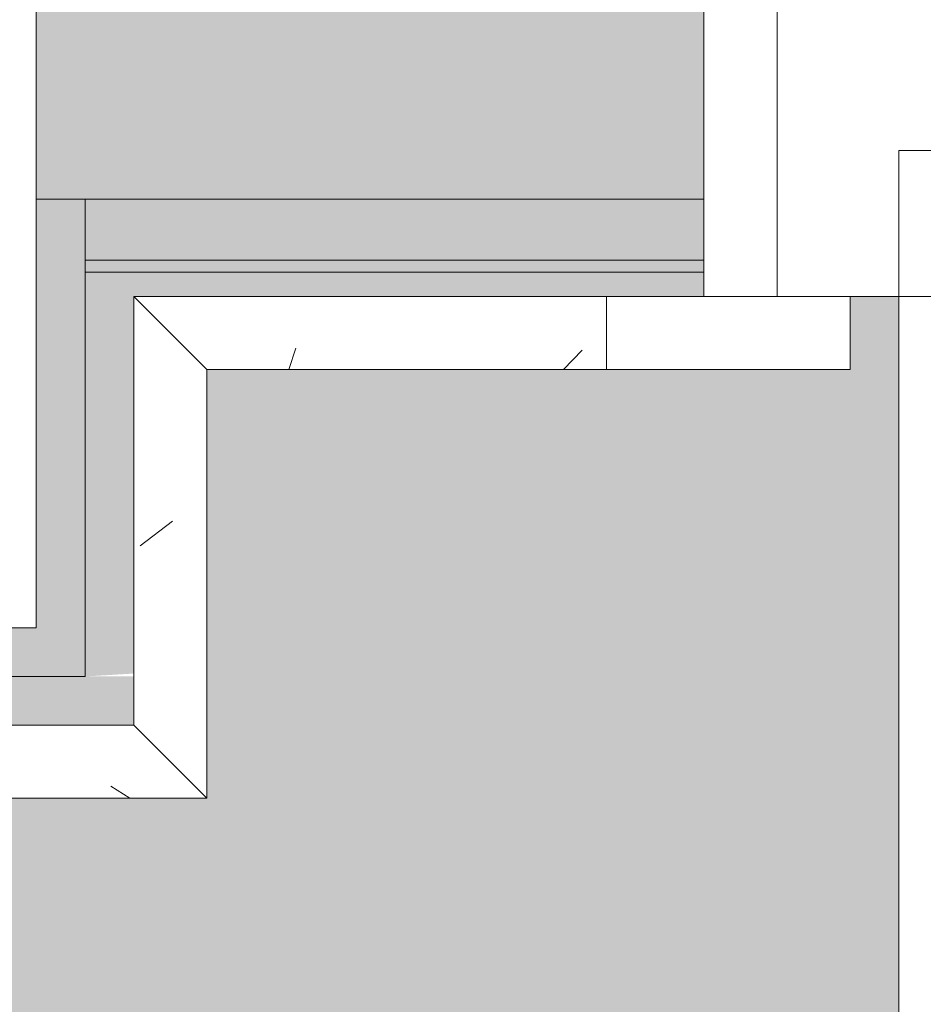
# Model space of a CAD drawing. Header units: millimetres. Extents: x 5980700 to 6194397, y -12939 to 2351883.
# Tile 345 of 587: x 6088121 to 6088306, y -2046 to -1844. Entities that reach past the tile are written whole.
import ezdxf

# ---------------------------------------------------------------- set-up
doc = ezdxf.new("R2010")
doc.units = ezdxf.units.MM
for name, color, linetype, lineweight in [('A-DOOR', 31, 'Continuous', 9), ('A-DOOR-OPNG', 31, 'Continuous', 9), ('A-FLOR-PATT', 8, 'Continuous', 18), ('A-WALL', 113, 'Continuous', 18), ('A-WALL-PATT', 111, 'Continuous', 25)]:
    doc.layers.add(name, color=color, linetype=linetype, lineweight=lineweight)
pattern_1 = [(49.99999999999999, (0, 0), (182.184668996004, -15.93908553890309), [19.05, -209.55]), (355, (0, 0), (-35.24242749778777, 191.0566080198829), [15.24, -167.64]), (100.451, (15.182, -1.328), (146.9425016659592, 175.1166878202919), [16.19, -178.09]), (46.184, (0, 50.8), (271.0788941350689, -42.04327417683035), [28.575, -314.325]), (96.636, (22.59, 47.297), (237.4025071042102, 247.4272132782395), [24.285, -267.135]), (351.184, (0, 50.8), (237.404605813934, 247.4251178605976), [22.86, -251.46]), (21, (25.4, 38.1), (151.6148798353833, -102.2655185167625), [19.05, -209.55]), (326, (25.4, 38.1), (61.80235996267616, 184.1877424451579), [15.24, -167.64]), (71.45100000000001, (38.035, 29.578), (213.4170626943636, 81.92136778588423), [16.19, -178.09]), (37.50000000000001, (0, 0), (3.08832282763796, 84.55507579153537), [8.382, -157.226, 8.382, -161.798, -168.275]), (37.50000000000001, (0, 0), (3.08832282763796, 84.55507579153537), [-335.788, 8.382, -159.893]), (7.499999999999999, (0, 0), (66.81943811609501, 100.1807470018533), [8.382, -88.646, 8.382, -153.416, -64.135]), (7.499999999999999, (0, 0), (66.81943811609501, 100.1807470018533), [-258.826, 8.382, -55.753]), (327.5, (-56.642, 0), (135.5904877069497, -5.7289126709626), [8.382, -55.118, 8.382, -189.738, -262.89]), (327.5, (-56.642, 0), (135.5904877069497, -5.7289126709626), [-261.62, 8.382, -254.508]), (317.5, (-82.042, 0), (148.1288864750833, 25.42676126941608), [8.382, -74.168, 8.382, -123.19, -186.69]), (317.5, (-82.042, 0), (148.1288864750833, 25.42676126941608), [-214.122, 8.382, -178.308])]
pattern_2 = [(216.87, (3670.215, 2252.341), (1249.498511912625, 833.0022321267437), [208.25, -1874.25]), (206.565, (3920.115, 2127.391), (-416.5006794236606, -416.5003825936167), [465.661, -465.661]), (198.435, (3920.115, 1919.141), (-832.9995359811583, -416.5008561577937), [263.4179999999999, -1053.671])]

# ---------------------------------------------------------------- blocks, each defined once
blk = doc.blocks.new('FX-ESQ-INT_PORTA_VISOR-1FL - 92x210cm_100x215cm-1FL-MAD-3_0cmFolha_Maçaneta 01-V183-PLANTA DE CAIMENTO DE PISOS - 1 PAV_')
at = {"layer": 'A-DOOR', "lineweight": 5}
h = blk.add_hatch(dxfattribs=at)
h.set_pattern_fill('FP_190', color=256, style=0, pattern_type=2)
h.set_pattern_definition(pattern_2)
h.paths.add_polyline_path([(484.9999999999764, -80.0000000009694), (519.999999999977, -80.0000000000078), (519.999999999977, -65.00000000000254), (469.9999999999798, -65.00000000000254), (469.9999999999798, -80.0000000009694)])
h.paths.add_polyline_path([(-485.0000000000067, -80.0000000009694), (-470.0000000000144, -80.0000000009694), (-470.0000000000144, -65.00000000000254), (-520.0000000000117, -65.00000000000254), (-520.0000000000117, -80.0000000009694)])
h.paths.add_polyline_path([(519.999999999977, 64.99999999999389), (519.999999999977, 79.99999999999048), (469.9999999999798, 79.99999999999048), (469.9999999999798, 64.99999999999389), (499.9999999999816, 64.99999999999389)])
h.paths.add_polyline_path([(-520.0000000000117, 64.99999999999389), (-470.0000000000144, 64.99999999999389), (-470.0000000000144, 79.99999999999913), (-520.0000000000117, 79.99999999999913)])
h = blk.add_hatch(dxfattribs=at)
h.set_pattern_fill('FP_190', color=256, style=0, pattern_type=2)
h.set_pattern_definition(pattern_2)
h.paths.add_polyline_path([(-470.0000000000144, -65.00000000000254), (-460.0000000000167, -65.00000000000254), (-460.0000000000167, -35.00000000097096), (-450.0000000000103, -35.00000000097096), (-450.0000000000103, 64.99999999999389), (-485.0000000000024, 64.99999999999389), (-485.0000000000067, -65.00000000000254)])
h.paths.add_polyline_path([(459.9999999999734, -65.00000000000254), (484.9999999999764, -65.00000000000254), (484.9999999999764, 64.99999999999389), (449.9999999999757, 64.99999999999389), (449.9999999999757, -35.00000000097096), (459.9999999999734, -35.00000000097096), (459.9999999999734, -56.48059226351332)])
at = {"layer": 'A-DOOR-OPNG', "lineweight": 5}
h = blk.add_hatch(dxfattribs=at)
h.set_pattern_fill('FP_190', color=256, style=0, pattern_type=2)
h.set_pattern_definition(pattern_2)
h.paths.add_polyline_path([(-485.0000000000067, -65.00000000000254), (-485.0000000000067, 64.99999999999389), (-500.0000000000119, 64.99999999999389), (-500.0000000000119, -65.00000000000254)])
h.paths.add_polyline_path([(484.9999999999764, -65.00000000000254), (499.9999999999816, -65.00000000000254), (499.9999999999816, 64.99999999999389), (484.9999999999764, 64.99999999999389), (484.9999999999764, -56.48059226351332)])
at = {"layer": 'A-DOOR', "color": 250, "lineweight": 5}
for p, q in [((-500.0000000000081, -65.00000000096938), (-500.0000000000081, 65.00000000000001)), ((-485.0000000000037, 65.00000000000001), (-485.0000000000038, -65.00000000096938)), ((-485.0000000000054, -65.00000000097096), (-485.0000000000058, 64.99999999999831)), ((-460.0000000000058, -35.0000000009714), (-460.0000000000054, -65.000000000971)), ((-450.0000000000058, -35.0000000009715), (-460.0000000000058, -35.0000000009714)), ((-520.0000000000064, -65.00000000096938), (-470.0000000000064, -65.00000000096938)), ((-520.0000000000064, -80.0000000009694), (-520.0000000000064, -65.00000000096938)), ((-485.0000000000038, -65.00000000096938), (-500.0000000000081, -65.00000000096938)), ((-460.0000000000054, -65.000000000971), (-485.0000000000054, -65.00000000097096)), ((-470.0000000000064, -65.00000000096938), (-470.0000000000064, -80.0000000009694)), ((-460.0000000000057, -65.00000000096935), (-430.0000000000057, -65.00000000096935)), ((-460.0000000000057, -985.0000000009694), (-460.0000000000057, -65.00000000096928)), ((-470.0000000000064, -80.0000000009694), (-520.0000000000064, -80.0000000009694))]:
    blk.add_line(p, q, dxfattribs=at)
at = {"layer": 'A-DOOR-OPNG', "color": 90, "lineweight": 5}
blk.add_arc((-460.0000000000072, -65.00000000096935), 919.9999999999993, 269.9999999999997, 1.399444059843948e-13, dxfattribs=at)
blk = doc.blocks.new('FX-PNC-PILAR-TP3 - FX-PNC-PILAR-TP01-4319920-PLANTA DE CAIMENTO DE PISOS - 1 PAV_')
at = {"layer": 'A-WALL-PATT', "lineweight": 5}
h = blk.add_hatch(dxfattribs=at)
h.set_pattern_fill('FP_108', color=135, style=0, pattern_type=2)
h.set_pattern_definition([(49.99999999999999, (2e-05, -3e-05), (364.3679291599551, -31.87829433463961), [38.1, -419.1]), (355, (2e-05, -3e-05), (-70.48585119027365, 382.1133031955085), [30.48, -335.28]), (100.451, (30.364, -2.657), (293.8850033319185, 350.2333756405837), [32.38, -356.18]), (46.184, (2e-05, 101.6), (542.1584806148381, -84.08582678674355), [57.15, -628.65]), (96.636, (45.18, 94.59299999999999), (474.8048986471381, 494.8554198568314), [48.57, -534.27]), (351.184, (2e-05, 101.6), (474.8101998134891, 494.8500824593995), [45.72, -502.92]), (21, (50.8, 76.2), (303.2284677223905, -204.530461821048), [38.1, -419.1]), (326, (50.8, 76.2), (123.6038908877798, 368.3760440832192), [30.48, -335.28]), (71.45100000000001, (76.069, 59.15600000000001), (426.8341253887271, 163.8427355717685), [32.38, -356.18]), (37.50000000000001, (2e-05, -3e-05), (6.176645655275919, 169.1101515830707), [16.764, -314.452, 16.764, -323.596, -336.55]), (37.50000000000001, (2e-05, -3e-05), (6.176645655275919, 169.1101515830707), [-671.576, 16.764, -319.786]), (7.499999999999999, (2e-05, -3e-05), (133.63887623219, 200.3614940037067), [16.764, -177.292, 16.764, -306.832, -128.27]), (7.499999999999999, (2e-05, -3e-05), (133.63887623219, 200.3614940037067), [-517.6519999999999, 16.764, -111.506]), (327.5, (-113.284, -3e-05), (271.1818188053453, -11.45836264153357), [16.764, -110.236, 16.764, -379.476, -525.78]), (327.5, (-113.284, -3e-05), (271.1818188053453, -11.45836264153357), [-523.24, 16.764, -509.016]), (317.5, (-164.084, -3e-05), (296.2585102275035, 50.85284694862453), [16.764, -148.336, 16.764, -246.38, -373.38]), (317.5, (-164.084, -3e-05), (296.2585102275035, 50.85284694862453), [-428.244, 16.764, -356.616])])
h.paths.add_polyline_path([(-4140.616646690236, -1968.84182177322), (-4140.616646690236, -1702.841821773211), (-4416.616646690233, -1702.84182177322), (-4416.616646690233, -1900.84103288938), (-4296.617805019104, -1900.84103288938), (-4296.617805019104, -1948.141821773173), (-4294.660441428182, -1948.13925146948), (-4287.100604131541, -1945.007864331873), (-4283.966646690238, -1937.431308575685), (-4284.615710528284, -1732.674843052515), (-4287.100604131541, -1726.675779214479), (-4294.666646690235, -1723.543231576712), (-4406.616646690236, -1723.534300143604), (-4406.613011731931, -1712.841821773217), (-4150.616646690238, -1712.841821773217), (-4150.616646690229, -1723.541821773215), (-4262.566646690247, -1723.541821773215), (-4270.132689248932, -1726.675779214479), (-4273.266646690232, -1734.241821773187), (-4272.617582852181, -1939.008800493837), (-4270.132689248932, -1945.007864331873), (-4262.566646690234, -1948.141821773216), (-4150.616646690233, -1948.141821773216), (-4150.616646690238, -1958.841821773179), (-4296.617805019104, -1958.841821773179), (-4296.617805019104, -1968.841821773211), (-4146.617805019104, -1968.841821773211)])
at = {"layer": 'A-WALL', "color": 250, "lineweight": 5}
for p, q in [((-4140.616646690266, -1880.841032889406), (-4140.616646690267, -1790.841032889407)), ((-4140.616646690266, -1893.341032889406), (-4140.616646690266, -1880.841032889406)), ((-4140.616646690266, -1895.841032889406), (-4140.616646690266, -1893.341032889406)), ((-4140.616646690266, -1900.841032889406), (-4140.616646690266, -1895.841032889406)), ((-4140.616646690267, -1968.841821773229), (-4140.616646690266, -1900.841032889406)), ((-4285.283904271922, -1968.841821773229), (-4140.616646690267, -1968.841821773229))]:
    blk.add_line(p, q, dxfattribs=at)
blk = doc.blocks.new('BE-PMSa-MOD-ARQ-CONEXAODOFUTURO-EX-000-R_rvt-2-PLANTA DE CAIMENTO DE PISOS - 1 PAV_')
at = {"layer": 'A-FLOR-PATT', "lineweight": 5}
h = blk.add_hatch(dxfattribs=at)
h.set_pattern_fill('FP_100', color=133, style=0, pattern_type=2)
h.set_pattern_definition(pattern_1)
h.paths.add_polyline_path([(-1916.114845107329, -8177.825683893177), (-1683.614845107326, -8177.825683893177), (-1683.614845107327, -1915.841005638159), (-3033.614845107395, -1915.841005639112), (-3033.614845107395, -1900.841005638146), (-3933.614845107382, -1900.841005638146), (-3933.614845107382, -2050.841005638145), (-1818.614845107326, -2050.841005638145), (-1818.614845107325, -8042.852683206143), (-4146.617820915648, -8042.852683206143), (-4146.617820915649, -4063.841794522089), (-3970.61666258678, -4063.841794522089), (-3970.61666258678, -3457.84179452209), (-4146.617820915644, -3457.84179452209), (-4146.617820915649, -2138.841794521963), (-3970.61666258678, -2138.841794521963), (-3970.61666258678, -2050.841005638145), (-3963.614845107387, -2050.841005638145), (-3963.614845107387, -1900.841005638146), (-3973.614845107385, -1900.841005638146), (-3973.614845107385, -1915.841005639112), (-4105.616662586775, -1915.841005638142), (-4105.616662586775, -2003.84179452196), (-4281.617820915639, -2003.84179452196), (-4281.617820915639, -3592.841794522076), (-4105.61666258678, -3592.841794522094), (-4105.61666258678, -3928.841794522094), (-4281.617820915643, -3928.841794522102), (-4281.615120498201, -8177.82568389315), (-1916.459753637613, -8177.825683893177)])
h.paths.add_polyline_path([(8258.385255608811, -8167.825683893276), (15620.8643440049, -8167.825683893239), (15620.86434400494, -1925.841005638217), (12311.88333741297, -1925.841005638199), (12311.88333741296, -2018.841794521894), (11955.88333741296, -2018.841794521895), (11955.88333741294, -1925.841005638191), (9541.385154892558, -1925.841005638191), (9541.385154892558, -1915.841005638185), (9491.385154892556, -1915.841005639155), (9491.385154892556, -1900.841005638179), (8591.38515489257, -1900.841005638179), (8591.38515489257, -2050.841005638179), (11830.88333741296, -2050.841005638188), (11830.88333741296, -2143.841794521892), (12436.88333741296, -2143.841794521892), (12436.88333741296, -2050.841005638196), (15495.86434400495, -2050.841005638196), (15495.86434400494, -8042.825683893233), (8383.385255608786, -8042.825683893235), (8383.385255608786, -4063.841794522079), (8559.379702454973, -4063.841794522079), (8559.379702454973, -3457.841794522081), (8383.385255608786, -3457.84179452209), (8383.385255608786, -2138.841794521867), (8559.379702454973, -2138.84179452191), (8559.379702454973, -2050.841005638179), (8561.385154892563, -2050.753085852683), (8561.385154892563, -1900.841005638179), (8551.38515489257, -1900.841005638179), (8551.38515489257, -1915.841005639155), (8501.385154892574, -1915.841005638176), (8501.385154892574, -1925.841005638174), (8434.379702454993, -1925.841005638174), (8434.379702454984, -2013.841794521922), (8258.385255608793, -2013.841794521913), (8258.385255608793, -3582.841794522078), (8434.379702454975, -3582.841794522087), (8434.379702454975, -3938.841794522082), (8258.385255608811, -3938.841794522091), (8258.385255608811, -8156.700611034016)])
h.paths.add_polyline_path([(19984.7546155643, -8167.825683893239), (20089.38682609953, -8167.825683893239), (20089.38682609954, -5194.841794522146), (19913.3833374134, -5194.841794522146), (19913.3833374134, -4838.841794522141), (20089.38682609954, -4838.841794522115), (20089.38682609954, -2013.84179452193), (19913.3833374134, -2013.841794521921), (19913.3833374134, -1657.841794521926), (20089.38682609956, -1657.841794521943), (20089.38682609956, 1166.158205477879), (19913.38333741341, 1166.158205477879), (19913.38333741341, 1522.158205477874), (20089.38682609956, 1522.158205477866), (20089.38682609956, 4296.158205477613), (19913.38333741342, 4296.15820547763), (19913.3833374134, 4461.658994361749), (15971.88333741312, 4461.658994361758), (15971.88333741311, 4296.15820547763), (15800.86434400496, 4296.15820547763), (15800.86434400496, -605.8410056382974), (15790.86434400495, -605.8410056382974), (15790.86434400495, -655.841005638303), (15775.86434400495, -655.841005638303), (15775.86434400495, -1555.841005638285), (16091.88333741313, -1555.841005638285), (16091.88333741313, -1527.841794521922), (15925.86434400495, -1527.841794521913), (15925.86434400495, 4171.158205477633), (16096.88333741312, 4171.158205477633), (16097.48518693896, 4336.658994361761), (19788.38333741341, 4336.658994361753), (19788.38333741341, 4171.158205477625), (19964.38682609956, 4171.158205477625), (19964.38682609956, 1647.158205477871), (19788.38333741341, 1647.158205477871), (19788.38333741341, 1041.158205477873), (19964.38682609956, 1041.158205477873), (19964.38682609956, -1532.84179452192), (19788.38333741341, -1532.84179452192), (19788.38333741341, -2138.841794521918), (19964.38682609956, -2138.841794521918), (19964.38682609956, -4713.841794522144), (19788.3833374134, -4713.841794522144), (19788.3833374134, -5319.841794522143), (19964.38682609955, -5319.841794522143), (19964.38682609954, -8042.82568389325), (15925.86434400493, -8042.825683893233), (15925.86434400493, -2143.841794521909), (16091.88333741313, -2143.841794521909), (16091.88333741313, -1585.841005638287), (15775.86434400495, -1585.841005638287), (15775.86434400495, -1595.841005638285), (15790.86434400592, -1595.841005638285), (15790.86434400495, -1652.84179452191), (15966.88333741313, -1653.220801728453), (15966.88333741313, -2018.84179452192), (15800.86434400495, -2018.841794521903), (15800.86434400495, -8167.825683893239), (19925.14432074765, -8167.825683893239)])
h.paths.add_polyline_path([(-5690.728343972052, -8167.825683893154), (-4451.617820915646, -8167.825683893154), (-4451.617820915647, -1925.841005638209), (-4506.114845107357, -1925.84100563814), (-4506.114845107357, -1915.841005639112), (-4536.11484510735, -1915.841005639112), (-4536.11484510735, -1900.841005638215), (-4546.114845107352, -1900.841005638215), (-4546.114845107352, -2740.841005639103), (-4536.114845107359, -2740.841005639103), (-4536.114845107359, -2751.8410056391), (-4516.109778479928, -2751.8410056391), (-4516.109778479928, -2640.8410056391), (-4497.109778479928, -2640.8410056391), (-4497.109778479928, -2770.841005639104), (-4536.114845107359, -2770.841005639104), (-4536.114845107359, -2780.841005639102), (-4546.114845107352, -2780.841005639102), (-4546.114845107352, -2820.841005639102), (-4576.114845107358, -2820.841005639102), (-4576.617820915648, -8042.852683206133), (-11628.61484510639, -8042.852683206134), (-11628.6148451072, -2138.841794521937), (-11585.61666258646, -2138.841794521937), (-11585.61666258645, -2050.841005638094), (-8474.116662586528, -2050.841005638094), (-8474.116662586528, -2138.841794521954), (-7858.116662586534, -2138.841794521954), (-7858.116662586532, -2050.841005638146), (-4576.617820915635, -2050.841005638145), (-4576.617820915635, -1900.841005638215), (-5476.114845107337, -1900.841005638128), (-5476.114845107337, -1915.841005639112), (-5528.614845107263, -1915.841005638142), (-5528.614845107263, -1925.841005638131), (-7983.116662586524, -1925.841005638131), (-7983.116662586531, -2013.841794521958), (-8324.11666258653, -2013.841794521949), (-8324.11666258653, -2003.841794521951), (-8339.116662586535, -2003.84179452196), (-8339.116662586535, -1925.841005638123), (-11720.61666258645, -1925.841005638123), (-11720.61666258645, -2003.841794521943), (-11753.61484510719, -2003.841794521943), (-11753.61034441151, -8167.825683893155), (-5985.163661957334, -8167.825683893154)])
h.paths.add_polyline_path([(-15701.5291554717, -8167.825683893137), (-11933.6148451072, -8167.825683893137), (-11933.6148451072, -2013.841794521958), (-12076.61666258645, -2013.841794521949), (-12076.61666258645, -1657.841794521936), (-11923.61484510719, -1657.841794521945), (-11923.61484510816, -1515.8410056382), (-11908.61484510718, -1515.8410056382), (-11908.61484510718, -1505.841005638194), (-12058.61484510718, -1505.841005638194), (-12058.61484510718, -1532.841794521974), (-12201.61666258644, -1532.841794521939), (-12201.61666258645, -2138.841794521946), (-12058.61484510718, -2138.841794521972), (-12058.61484510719, -8042.851795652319), (-16321.61588608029, -8042.826571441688), (-16321.61588608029, -5319.841794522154), (-16145.61666258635, -5319.841794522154), (-16145.61666258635, -4713.841794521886), (-16321.61588608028, -4713.681888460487), (-16321.61588608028, -2138.84179452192), (-16145.61666258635, -2138.841794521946), (-16145.61666258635, -1532.841794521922), (-16321.61588608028, -1532.841794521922), (-16321.61588608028, 1041.158205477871), (-16145.61666258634, 1041.158205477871), (-16145.61666258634, 1647.158205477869), (-16321.61588608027, 1647.158205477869), (-16321.61588608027, 4171.158205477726), (-16145.61666258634, 4171.158205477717), (-16145.61666258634, 4336.658994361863), (-12201.61666258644, 4336.658994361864), (-12201.61666258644, 4171.158205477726), (-12058.61484510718, 4171.158205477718), (-12058.61484510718, -1475.841005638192), (-11908.61484510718, -1475.841005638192), (-11908.61484510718, -575.8410056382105), (-11923.61484510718, -575.8410056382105), (-11923.61484510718, -525.8410056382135), (-11933.61484510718, -525.8410056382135), (-11933.61484510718, 4296.158205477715), (-12076.61666258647, 4296.158205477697), (-12076.61666258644, 4461.658994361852), (-16270.61666258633, 4461.658994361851), (-16270.61666258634, 4296.158205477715), (-16446.62225526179, 4296.158205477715), (-16446.61588608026, 1522.158205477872), (-16270.61666258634, 1522.158205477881), (-16270.61666258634, 1166.158205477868), (-16446.62225526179, 1166.158205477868), (-16446.61588608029, -1657.841794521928), (-16270.61666258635, -1657.841794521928), (-16270.61666258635, -2013.841794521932), (-16446.6222552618, -2013.841794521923), (-16446.61588608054, -4838.841794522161), (-16270.61666258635, -4838.841794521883), (-16270.61666258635, -5194.841794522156), (-16446.62225526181, -5194.841794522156), (-16446.61573815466, -8167.825683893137), (-15735.98765560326, -8167.825683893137)])
h.paths.add_polyline_path([(8551.38515489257, -1770.841005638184), (9491.385154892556, -1770.841005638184), (9491.385154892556, -1755.841005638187), (9630.135154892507, -1755.841005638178), (9630.135154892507, -1740.841005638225), (11880.13515489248, -1741.712957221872), (11880.13515489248, -1755.841005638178), (11965.88333741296, -1755.841005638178), (11965.88333741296, -1662.841794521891), (12301.88333741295, -1662.841794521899), (12301.88333741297, -1755.841005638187), (12713.6541483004, -1755.841005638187), (12713.6541483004, -1740.841005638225), (14963.65414830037, -1741.712957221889), (14963.65414830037, -1755.841005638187), (15630.86434400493, -1755.841005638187), (15630.86434400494, -1595.841005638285), (15645.86434400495, -1595.841005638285), (15645.86434400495, -655.841005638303), (15630.86434400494, -655.841005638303), (15630.86434400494, -29.5925127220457), (15087.63515489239, -29.59251272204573), (15087.63515489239, -44.5925127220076), (12837.63515489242, -43.72056113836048), (12837.63515489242, -29.59251272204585), (11880.13515489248, -29.5925127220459), (11880.13515489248, -44.59251272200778), (9630.135154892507, -43.72056113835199), (9630.135154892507, -29.59251272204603), (9408.885154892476, -29.59251272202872), (9408.885154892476, -14.5925127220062), (8468.885154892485, -14.59251272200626), (8468.885154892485, -29.59251272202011), (8008.885154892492, -29.59251272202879), (8008.885154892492, -14.59251272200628), (7068.885154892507, -14.65234280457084), (7068.885154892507, -29.59251272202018), (4511.785154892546, -29.59251272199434), (4511.785154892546, 3549.158994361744), (3951.785154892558, 3549.158994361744), (3951.785154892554, 4471.658994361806), (2159.383337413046, 4471.658994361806), (2159.383337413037, 4306.158205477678), (1813.383337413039, 4306.15820547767), (1813.383337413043, 4471.658994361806), (284.8931309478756, 4471.658994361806), (284.8931309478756, 4486.658994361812), (77.29277039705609, 4486.658994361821), (77.29277039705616, 3238.903506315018), (70.48333741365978, 3238.903506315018), (70.48333741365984, 2137.158205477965), (121.3819838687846, 2137.158205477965), (121.3819838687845, 3231.348105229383), (111.0710947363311, 3241.658994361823), (106.381983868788, 3259.158994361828), (111.0710947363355, 3276.658994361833), (124.1088842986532, 3289.53068128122), (143.3753948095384, 3293.624861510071), (158.8819838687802, 3289.469883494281), (171.692873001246, 3276.658994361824), (176.3819838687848, 3259.158994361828), (171.692873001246, 3241.658994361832), (161.3819838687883, 3231.348105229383), (161.3819838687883, 2137.158205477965), (220.483337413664, 2137.158205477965), (220.4833374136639, 4336.658994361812), (1678.38333741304, 4336.658994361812), (1678.38333741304, 4171.158205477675), (2294.38333741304, 4171.158205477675), (2294.38333741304, 4336.658994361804), (3816.785154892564, 4336.658994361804), (3816.785154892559, 3414.158994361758), (4376.785154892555, 3414.158994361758), (4376.785154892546, -164.5925127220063), (15495.86434400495, -164.5925127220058), (15495.86434400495, -1620.841005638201), (12436.88333741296, -1620.841005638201), (12436.88333741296, -1527.841794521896), (11830.88333741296, -1527.841794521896), (11830.88333741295, -1620.841005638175), (8559.379702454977, -1620.841005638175), (8559.379702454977, -1532.841794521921), (7943.379702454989, -1532.841794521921), (7943.379702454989, -1620.841005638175), (2289.383337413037, -1620.841005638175), (2289.383337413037, -1527.841794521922), (2261.385126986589, -1527.841794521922), (2261.385126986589, -1770.841005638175), (3121.385126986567, -1770.841005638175), (3121.385126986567, -1755.8410056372), (4481.585154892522, -1755.841005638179), (4481.585154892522, -1770.841005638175), (5321.585154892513, -1770.841005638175), (5321.585154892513, -1755.841005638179), (7021.385154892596, -1755.841005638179), (7021.385154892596, -1770.841005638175), (7961.385154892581, -1770.841005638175), (7961.385154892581, -1755.841005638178), (8078.379702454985, -1755.841005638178), (8078.379702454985, -1667.841794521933), (8424.379702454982, -1667.841794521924), (8424.379702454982, -1755.841005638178), (8551.38515489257, -1755.841005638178)])
h.paths.add_polyline_path([(2231.385126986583, -1770.841005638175), (2231.385126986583, -1527.841794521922), (1766.385126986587, -1527.841794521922), (1766.385126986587, -1770.841005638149), (1776.385126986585, -1770.841005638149), (1776.385126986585, -1755.8410056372), (1818.383337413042, -1755.841005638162), (1818.383337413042, -1662.841794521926), (2154.383337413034, -1662.841794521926), (2154.383337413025, -1755.84100563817), (2221.385126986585, -1755.841005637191), (2221.385126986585, -1770.841005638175)])
h.paths.add_polyline_path([(-3963.614845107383, -1770.84100563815), (-3033.614845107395, -1770.84100563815), (-3033.614845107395, -1755.841005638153), (-1418.814900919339, -1755.841005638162), (-1418.814900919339, -1770.841005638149), (-578.8149009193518, -1770.841005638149), (-578.8149009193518, -1755.841005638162), (876.3851269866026, -1755.841005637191), (876.3851269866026, -1770.841005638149), (1736.38512698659, -1770.841005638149), (1736.38512698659, -1527.841794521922), (1683.383337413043, -1527.841794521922), (1683.383337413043, -1620.841005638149), (-3970.616662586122, -1620.84100563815), (-3970.61666258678, -1532.841794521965), (-4586.616662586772, -1532.841794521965), (-4586.616662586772, -1620.841005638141), (-7858.116662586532, -1620.841005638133), (-7858.116662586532, -1532.841794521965), (-8474.116662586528, -1532.841794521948), (-8474.116662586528, -1620.841005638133), (-11585.61666258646, -1620.841005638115), (-11585.61666258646, -1532.841794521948), (-11628.61484510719, -1532.841794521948), (-11628.61484510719, -164.6103600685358), (220.4833374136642, -164.6103600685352), (220.4833374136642, -29.61036006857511), (-2321.114845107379, -29.61036006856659), (-2321.114845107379, -14.61036006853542), (-3061.114845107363, -14.61036006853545), (-3061.114845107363, -29.61036006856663), (-3320.616662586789, -29.61036006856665), (-3320.616662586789, -14.61036006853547), (-4060.616662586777, -14.61036006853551), (-4060.616662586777, -29.61036006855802), (-4536.114845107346, -29.61036006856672), (-4536.114845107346, -14.61036006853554), (-5476.114845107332, -14.61036006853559), (-5476.114845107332, -29.6103600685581), (-5636.114845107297, -29.61036006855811), (-5636.114845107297, -44.61036006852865), (-7886.11484510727, -43.73840848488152), (-7886.11484510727, -29.61036006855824), (-8872.364845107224, -29.61036006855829), (-8872.364845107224, -44.6103600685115), (-11122.3648451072, -43.73840848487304), (-11122.3648451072, -29.61036006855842), (-11763.61484510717, -29.61036006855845), (-11763.61484510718, -575.8410056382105), (-11778.61484510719, -575.8410056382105), (-11778.61484510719, -1515.8410056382), (-11763.61484510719, -1515.8410056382), (-11763.61484510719, -1667.841794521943), (-11720.61666258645, -1667.841794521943), (-11720.61666258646, -1755.841005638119), (-11122.36484510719, -1755.841005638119), (-11122.36484510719, -1740.841005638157), (-8872.36484510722, -1741.712957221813), (-8872.36484510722, -1755.841005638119), (-8339.116662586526, -1755.841005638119), (-8339.116662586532, -1667.841794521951), (-7993.116662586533, -1667.841794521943), (-7993.116662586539, -1755.841005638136), (-7886.114845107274, -1755.841005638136), (-7886.114845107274, -1740.841005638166), (-5636.114845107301, -1741.712957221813), (-5636.114845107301, -1755.841005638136), (-5476.114845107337, -1755.841005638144), (-5476.114845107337, -1770.841005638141), (-4536.11484510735, -1770.841005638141), (-4536.11484510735, -1755.841005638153), (-4451.616662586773, -1755.841005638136), (-4451.616662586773, -1667.84179452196), (-4105.616662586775, -1667.84179452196), (-4105.616662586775, -1755.841005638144), (-3973.614845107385, -1755.841005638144), (-3973.614845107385, -1770.84100563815)])
h.paths.add_polyline_path([(-5396.293025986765, 115.3896399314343), (-4576.11484510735, 115.3896399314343), (-4576.11484510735, 431.4034837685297), (-4586.616662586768, 431.4034837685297), (-4586.616662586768, 265.3896399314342), (-11628.61484510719, 265.3896399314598), (-11628.61484510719, 4171.158205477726), (-11585.61666258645, 4171.158205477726), (-11585.61666258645, 4336.658994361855), (-8474.116662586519, 4336.658994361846), (-8474.116662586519, 4171.158205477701), (-7858.116662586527, 4171.158205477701), (-7858.116662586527, 4336.658994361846), (-4586.616662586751, 4336.658994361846), (-4586.616662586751, 4171.158205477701), (-4538.614845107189, 4171.158205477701), (-4538.614845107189, 2287.158205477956), (-4586.616662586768, 2287.158205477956), (-4586.616662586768, 1681.158205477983), (-4538.614845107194, 1681.158205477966), (-4538.614845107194, 995.3896399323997), (-4536.114845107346, 995.3896399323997), (-4536.114845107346, 985.3896399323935), (-4497.109778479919, 985.3896399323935), (-4497.109778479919, 855.3896399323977), (-4516.109778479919, 855.3896399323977), (-4516.109778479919, 966.3896399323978), (-4536.114845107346, 966.3896399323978), (-4536.114845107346, 955.3896399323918), (-4538.614845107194, 955.3896399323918), (-4538.614845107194, 431.4034837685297), (-4546.114845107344, 431.4034837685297), (-4546.114845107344, 115.3896399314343), (-4536.114845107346, 115.3896399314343), (-4536.114845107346, 130.3896399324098), (-4486.114845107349, 130.3896399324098), (-4486.114845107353, 140.3896399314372), (-4461.616662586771, 140.3896399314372), (-4461.616662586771, 306.4034837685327), (-4413.614845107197, 306.4034837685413), (-4413.614845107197, 1806.158205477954), (-4461.616662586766, 1806.158205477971), (-4461.616662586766, 2162.158205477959), (-4413.614845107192, 2162.158205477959), (-4413.614845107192, 4296.158205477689), (-4461.616662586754, 4296.158205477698), (-4461.616662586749, 4461.658994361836), (-7983.116662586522, 4461.658994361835), (-7983.116662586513, 4296.158205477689), (-8349.116662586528, 4296.158205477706), (-8349.116662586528, 4461.658994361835), (-11710.61666258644, 4461.658994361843), (-11710.61666258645, 4296.158205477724), (-11753.61484510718, 4296.158205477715), (-11753.61484510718, 140.3896399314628), (-5526.11484510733, 140.3896399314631), (-5526.11484510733, 130.3896399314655), (-5476.114845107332, 130.3896399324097), (-5476.114845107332, 115.3896399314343), (-5466.11484510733, 115.3896399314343)])
h.paths.add_polyline_path([(8478.885154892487, 115.4074872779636), (8478.885154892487, 431.4034837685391), (8378.385255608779, 431.4034837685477), (8378.385255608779, 1037.158205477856), (8561.383337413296, 1037.158205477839), (8561.383337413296, 1651.158205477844), (8378.385255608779, 1651.158205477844), (8378.385255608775, 4171.158205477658), (8559.383337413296, 4171.158205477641), (8559.383337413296, 4336.658994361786), (11825.88333741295, 4336.658994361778), (11825.88333741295, 4171.158205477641), (12441.88333741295, 4171.158205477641), (12441.88333741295, 4336.658994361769), (15495.86434400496, 4336.65899436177), (15495.86434400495, 265.4074872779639), (8559.379702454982, 265.4074872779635), (8559.379702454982, 431.4034837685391), (8508.885154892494, 431.4034837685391), (8508.885154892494, 115.4074872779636), (9408.885154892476, 115.4074872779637), (9408.885154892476, 130.4074872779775), (9438.885154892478, 130.4074872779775), (9438.885154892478, 140.4074872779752), (15620.86434400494, 140.4074872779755), (15620.86434400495, 4461.658994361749), (12316.88333741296, 4461.658994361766), (12316.88333741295, 4296.158205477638), (11950.88333741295, 4296.158205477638), (11950.88333741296, 4461.658994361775), (8434.383337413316, 4461.658994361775), (8434.383337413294, 4296.158205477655), (8253.385255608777, 4296.158205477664), (8253.385255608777, 1526.158205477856), (8436.383337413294, 1526.158205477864), (8436.383337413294, 1162.158205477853), (8253.385255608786, 1162.158205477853), (8253.385255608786, 306.4034837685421), (8434.379702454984, 306.4034837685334), (8434.379702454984, 140.4074872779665), (8438.885154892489, 140.4074872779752), (8438.885154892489, 130.4074872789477), (8468.885154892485, 130.4074872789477), (8468.885154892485, 115.4074872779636)])
h.paths.add_polyline_path([(7078.885154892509, 115.4074872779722), (7968.885154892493, 115.4074872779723), (7968.885154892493, 955.4074872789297), (7958.885154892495, 955.4074872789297), (7958.885154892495, 966.4074872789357), (7948.385255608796, 966.4074872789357), (7948.385255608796, 265.4074872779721), (4806.785154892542, 265.4074872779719), (4806.785154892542, 4336.658994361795), (7948.385255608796, 4336.658994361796), (7948.385255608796, 985.4074872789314), (7958.885154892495, 985.4074872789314), (7958.885154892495, 995.4074872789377), (7968.885154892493, 995.4074872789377), (7968.885154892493, 1035.407487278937), (7998.885154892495, 1035.407487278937), (7998.885154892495, 995.4074872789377), (8008.885154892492, 995.4074872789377), (8008.885154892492, 985.4074872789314), (8047.890221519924, 985.4074872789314), (8047.890221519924, 855.4074872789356), (8028.890221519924, 855.4074872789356), (8028.890221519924, 966.4074872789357), (8008.885154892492, 966.4074872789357), (8008.885154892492, 955.4074872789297), (7998.885154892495, 955.4074872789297), (7998.885154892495, 115.4074872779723), (8008.885154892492, 115.4074872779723), (8008.885154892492, 130.4074872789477), (8083.385255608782, 130.4074872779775), (8083.385255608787, 4471.65899436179), (4671.785154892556, 4471.658994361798), (4671.785154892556, 130.4074872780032), (7068.885154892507, 130.4074872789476), (7068.885154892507, 115.4074872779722)])
h.paths.add_polyline_path([(1857.919751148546, 1037.158205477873), (2296.383337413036, 1037.158205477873), (2296.383337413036, 1651.158205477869), (1676.383337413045, 1651.158205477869), (1676.383337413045, 1037.158205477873), (1826.383337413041, 1037.158205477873)])
h.paths.add_polyline_path([(2161.383337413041, 1172.158205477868), (1811.383337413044, 1172.158205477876), (1811.383337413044, 1516.158205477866), (2161.383337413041, 1516.158205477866), (2161.383337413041, 1177.256799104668)])
h.paths.add_polyline_path([(137.9111174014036, 3278.855100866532), (131.3834321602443, 3276.480338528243), (131.3834321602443, 3259.158994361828), (137.9112161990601, 3259.158994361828), (137.9112161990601, 3277.667937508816)])
h.paths.add_polyline_path([(141.3819838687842, 3259.158994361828), (161.3819838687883, 3259.158994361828), (158.7024919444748, 3268.550988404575), (155.5241194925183, 3273.003317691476), (148.2594671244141, 3277.615929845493), (141.461635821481, 3278.855091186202), (137.9111174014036, 3278.855100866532), (137.9112161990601, 3259.158994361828), (139.4408410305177, 3259.158994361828)])
h.paths.add_polyline_path([(127.2398482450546, 3259.158994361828), (131.3834321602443, 3259.60654442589), (131.3834321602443, 3276.480338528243), (126.061811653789, 3272.015600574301), (122.0634673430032, 3263.023564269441), (122.1477157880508, 3259.158994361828), (126.061811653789, 3259.158994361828)])
h = blk.add_hatch(dxfattribs=at)
h.set_pattern_fill('FP_100', color=133, style=0, pattern_type=2)
h.set_pattern_definition(pattern_1)
h.paths.add_polyline_path([(-3933.614845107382, -1900.841005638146), (-3043.614845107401, -1900.841005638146), (-3043.614845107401, -1870.841005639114), (-3053.614845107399, -1870.841005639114), (-3053.614845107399, -1770.84100563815), (-3953.614845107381, -1770.84100563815), (-3953.614845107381, -1870.841005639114), (-3963.614845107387, -1870.841005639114), (-3963.614845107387, -1900.841005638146), (-3953.614845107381, -1900.841005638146)])
at = {"layer": 'A-WALL', "lineweight": 5}
for points in [[(-4130.616662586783, -1968.841794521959), (-4130.616662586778, -1880.841005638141), (-4140.616662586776, -1880.841005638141), (-4140.616662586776, -1968.841794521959)], [(-4146.617820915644, -1978.841794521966), (-4130.616662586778, -1978.841794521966), (-4130.616662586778, -1968.841794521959), (-4296.617820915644, -1968.841794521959), (-4296.617820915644, -1978.841794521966), (-4150.616662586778, -1978.841794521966)]]:
    blk.add_hatch(color=9, dxfattribs=at).paths.add_polyline_path(points)
h = blk.add_hatch(color=50, dxfattribs=at)
h.paths.add_polyline_path([(-1668.614845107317, -1893.341005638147), (-1658.614845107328, -1893.3222790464), (-1658.614845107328, -1880.84100563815), (-3003.614845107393, -1880.84100563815), (-3003.614845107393, -1893.341005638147), (-1683.614845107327, -1893.341005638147)])
h.paths.add_polyline_path([(-4003.614845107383, -1893.341005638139), (-4003.614845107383, -1880.841005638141), (-4130.616662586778, -1880.841005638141), (-4130.616662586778, -1893.341005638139), (-4120.616662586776, -1893.341005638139)])
h = blk.add_hatch(color=9, dxfattribs=at)
h.paths.add_polyline_path([(-2304.722187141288, -1895.841005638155), (-1658.614845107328, -1895.803552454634), (-1658.614845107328, -1893.341005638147), (-3003.614845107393, -1893.341005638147), (-3003.614845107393, -1895.841005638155), (-2451.93984613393, -1895.841005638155)])
h.paths.add_polyline_path([(-4119.881376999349, -1895.841005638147), (-4003.614845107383, -1895.841005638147), (-4003.614845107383, -1893.341005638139), (-4130.616662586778, -1893.341005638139), (-4130.616662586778, -1895.841005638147), (-4120.616662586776, -1895.841005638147)])
h = blk.add_hatch(color=50, dxfattribs=at)
h.paths.add_polyline_path([(-1683.614845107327, -1900.841005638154), (-1668.614845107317, -1900.841005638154), (-1668.622798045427, -1895.841005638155), (-3003.614845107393, -1895.841005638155), (-3003.614845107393, -1900.841005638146), (-1818.614845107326, -1900.841005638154)])
h.paths.add_polyline_path([(-4023.614845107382, -1900.841005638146), (-4003.614845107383, -1900.841005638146), (-4003.614845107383, -1895.841005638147), (-4130.616662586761, -1895.841005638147), (-4130.616662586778, -1900.841005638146), (-4105.616662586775, -1900.841005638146)])
at = {"layer": 'A-WALL'}
for points in [[(-4130.616662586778, -1978.841794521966), (-4120.616662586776, -1978.239389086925), (-4120.616662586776, -1900.841005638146), (-4130.616662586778, -1900.841005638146), (-4130.616662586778, -1968.841794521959)], [(-4140.616662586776, -1988.841794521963), (-4120.616662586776, -1988.841794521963), (-4120.616662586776, -1978.841794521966), (-4296.617820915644, -1978.841794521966), (-4296.617820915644, -1988.841794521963), (-4146.617820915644, -1988.841794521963)]]:
    blk.add_hatch(color=10, dxfattribs=at).paths.add_polyline_path(points)
at = {"layer": 'A-WALL-PATT', "lineweight": 5}
h = blk.add_hatch(color=9, dxfattribs=at)
h.paths.add_polyline_path([(-2451.93984613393, -1880.84100563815), (-1648.614845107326, -1880.84100563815), (-1648.614845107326, -1790.841005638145), (-3003.614845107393, -1790.841005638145), (-3003.614845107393, -1880.84100563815), (-2746.37516411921, -1880.84100563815)])
h.paths.add_polyline_path([(-4130.616662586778, -1880.841005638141), (-4003.614845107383, -1880.841005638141), (-4003.614845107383, -1790.841005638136), (-4140.616662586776, -1791.825243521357), (-4140.616662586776, -1880.841005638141)])
h = blk.add_hatch(dxfattribs=at)
h.set_pattern_fill('FP_100', color=133, style=0, pattern_type=2)
h.set_pattern_definition(pattern_1)
h.paths.add_polyline_path([(-4105.616662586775, -2003.84179452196), (-4105.616662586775, -1915.841005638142), (-4120.616662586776, -1900.841005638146), (-4120.616662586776, -1988.841794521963)])
h = blk.add_hatch(dxfattribs=at)
h.set_pattern_fill('FP_100', color=133, style=0, pattern_type=2)
h.set_pattern_definition(pattern_1)
h.paths.add_polyline_path([(-4105.616662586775, -1915.841005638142), (-4023.614845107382, -1915.841005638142), (-4023.614845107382, -1900.841005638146), (-4120.616662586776, -1900.841005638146)])
h = blk.add_hatch(dxfattribs=at)
h.set_pattern_fill('FP_128', color=133, style=0, pattern_type=2)
h.set_pattern_definition(pattern_1)
h.paths.add_polyline_path([(-4281.617820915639, -2003.841794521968), (-4105.616662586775, -2003.84179452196), (-4120.616662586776, -1988.841794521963), (-4296.617820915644, -1988.841794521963)])
at = {"layer": 'A-WALL', "color": 250, "lineweight": 5}
for p, q in [((-4140.616662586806, -1790.841005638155), (-4140.616662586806, -1880.841005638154)), ((-4140.616662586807, -1968.841794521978), (-4296.617820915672, -1968.841794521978))]:
    blk.add_line(p, q, dxfattribs=at)
at = {"layer": 'A-WALL', "color": 90, "lineweight": 5}
for p, q in [((-4140.616662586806, -1880.841005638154), (-4130.616662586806, -1880.841005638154)), ((-4140.616662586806, -1880.841005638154), (-4130.616662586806, -1880.841005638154)), ((-4130.616662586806, -1880.841005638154), (-4003.614845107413, -1880.841005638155)), ((-4130.616662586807, -1893.341005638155), (-4130.616662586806, -1880.841005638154)), ((-4130.616662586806, -1893.341005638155), (-4003.614845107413, -1893.341005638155)), ((-4130.616662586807, -1895.841005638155), (-4130.616662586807, -1893.341005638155)), ((-4130.616662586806, -1895.841005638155), (-4003.614845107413, -1895.841005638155)), ((-4130.616662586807, -1900.841005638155), (-4130.616662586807, -1895.841005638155)), ((-4140.616662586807, -1900.841005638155), (-4140.616662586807, -1968.841794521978)), ((-4130.616662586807, -1900.841005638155), (-4130.616662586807, -1968.841794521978)), ((-4120.616662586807, -1900.841005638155), (-4105.616662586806, -1915.841005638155)), ((-4105.616662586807, -1915.841005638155), (-4120.616662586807, -1900.841005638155)), ((-4105.616662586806, -1915.841005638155), (-4105.616662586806, -2003.841794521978)), ((-4105.616662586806, -1915.841005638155), (-4023.614845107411, -1915.841005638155)), ((-4130.616662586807, -1968.841794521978), (-4130.616662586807, -1978.841794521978)), ((-4130.616662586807, -1978.841794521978), (-4296.617820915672, -1978.841794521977)), ((-4120.616662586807, -1988.841794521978), (-4105.616662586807, -2003.841794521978)), ((-4105.616662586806, -2003.841794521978), (-4120.616662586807, -1988.841794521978)), ((-4105.616662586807, -2003.841794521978), (-4281.617820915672, -2003.841794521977))]:
    blk.add_line(p, q, dxfattribs=at)
at = {"layer": 'A-WALL', "color": 130, "lineweight": 9}
for p, q in [((-4120.616662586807, -1900.841005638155), (-4023.614845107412, -1900.841005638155)), ((-4120.616662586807, -1968.841794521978), (-4120.616662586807, -1900.841005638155)), ((-4120.616662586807, -1978.841794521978), (-4120.616662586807, -1968.841794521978)), ((-4120.616662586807, -1988.841794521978), (-4120.616662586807, -1978.841794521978)), ((-4296.617820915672, -1988.841794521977), (-4120.616662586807, -1988.841794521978))]:
    blk.add_line(p, q, dxfattribs=at)
at = {"layer": 'A-DOOR', "color": 250, "lineweight": 5}
blk.add_blockref('FX-ESQ-INT_PORTA_VISOR-1FL - 92x210cm_100x215cm-1FL-MAD-3_0cmFolha_Maçaneta 01-V183-PLANTA DE CAIMENTO DE PISOS - 1 PAV_', (-3503.614845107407, -1835.841005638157), dxfattribs=at)
at = {"layer": 'A-WALL', "color": 250, "lineweight": 5}
blk.add_blockref('FX-PNC-PILAR-TP3 - FX-PNC-PILAR-TP01-4319920-PLANTA DE CAIMENTO DE PISOS - 1 PAV_', (-1.589655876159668e-05, 2.72512435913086e-05), dxfattribs=at)

msp = doc.modelspace()

# ---------------------------------------------------------------- block references
at = {"color": 50, "lineweight": 5}
msp.add_blockref('BE-PMSa-MOD-ARQ-CONEXAODOFUTURO-EX-000-R_rvt-2-PLANTA DE CAIMENTO DE PISOS - 1 PAV_', (6092264.959189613, 0), dxfattribs=at)

doc.saveas('drawing.dxf')
